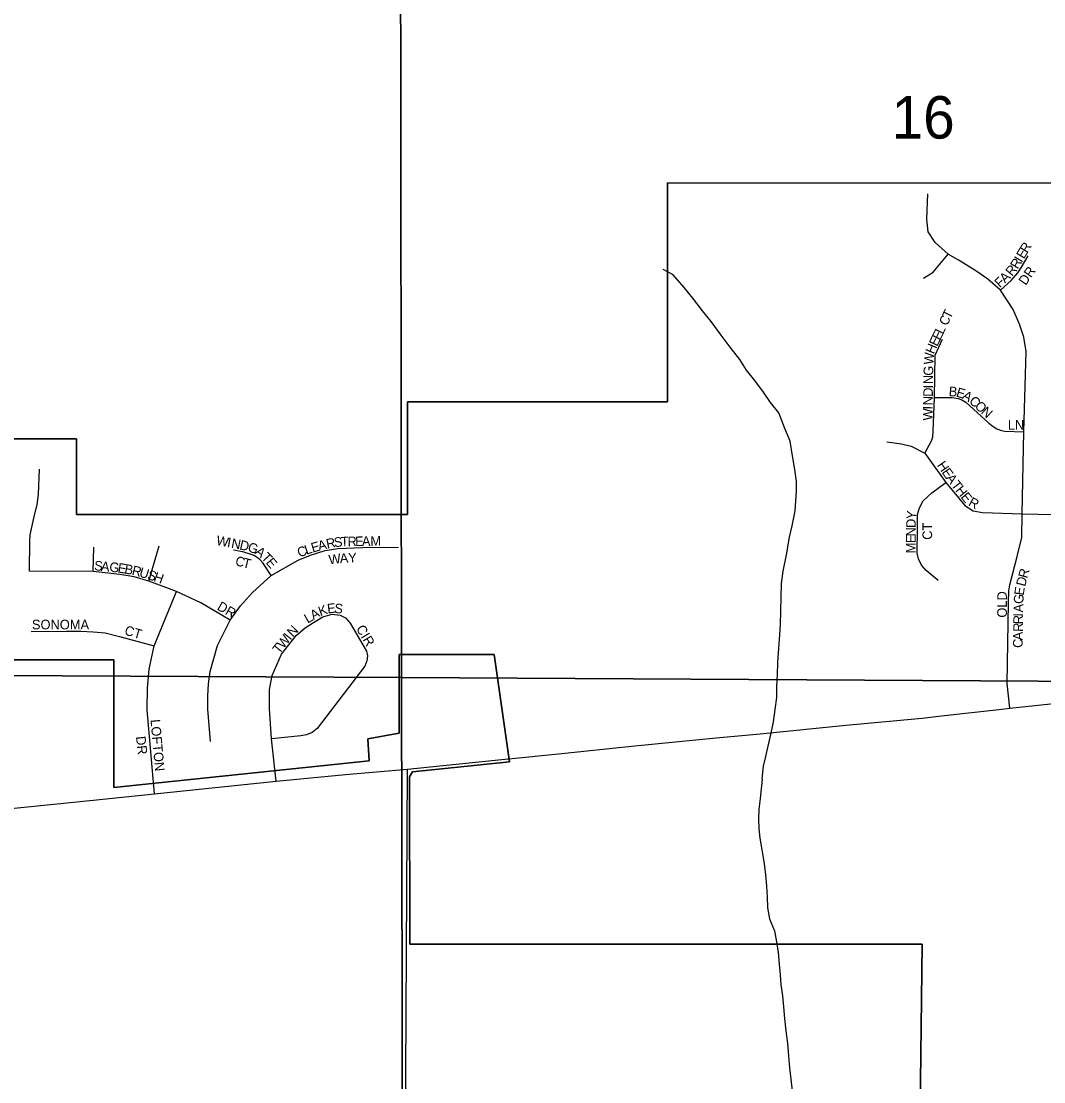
# Model space of a CAD drawing. Extents: x -209 to 4852, y 0 to 905.
# Drawn here: x 318.72 to 338.87, y 290.88 to 311.79 of the extents above; entities that cross this region are included whole.
import ezdxf

# ---------------------------------------------------------------- set-up
doc = ezdxf.new("R2010")
doc.units = 0
for name, color, linetype in [('GM_X_Airport_Location_Class_2', 7, 'Continuous'), ('GM_X_Airport_Location_Class_3', 7, 'Continuous'), ('GM_X_Corporation', 7, 'Continuous'), ('GM_X_County_Road', 7, 'Continuous'), ('GM_X_Minor_River', 7, 'Continuous'), ('GM_X_Township_Road_Text', 7, 'Continuous'), ('GM_X_US_Location', 7, 'Continuous')]:
    doc.layers.add(name, color=color, linetype=linetype)

msp = doc.modelspace()

# ---------------------------------------------------------------- linework, layer by layer
at = {"layer": 'GM_X_Airport_Location_Class_2'}
for points in [[(338.198, 298.245), (338.149, 298.732), (338.171, 300.327), (338.182, 300.556), (338.198, 300.678), (338.345, 301.236), (338.435, 301.611), (338.44, 302.08), (338.479, 303.693), (338.519, 305.277), (338.476, 305.557), (338.391, 305.819), (338.266, 306.107), (338.016, 306.483), (337.768, 306.7), (337.531, 306.864), (337.204, 307.074), (336.986, 307.194), (336.729, 307.425), (336.59, 307.637), (336.563, 307.887), (336.584, 308.388)], [(336.499, 306.72), (336.692, 306.839), (336.986, 307.194)], [(338.016, 306.483), (338.227, 306.679), (338.357, 306.828), (338.432, 306.94), (338.562, 307.162)], [(336.522, 303.27), (336.655, 303.513), (336.68, 303.598), (336.692, 303.708), (336.716, 304.37), (336.728, 305.203), (336.874, 305.52)], [(336.716, 304.37), (337.061, 304.368), (337.182, 304.353), (337.255, 304.323), (337.334, 304.28), (337.787, 303.864), (337.872, 303.797), (337.945, 303.754), (338.036, 303.718), (338.1, 303.706), (338.479, 303.693)], [(335.778, 303.498), (336.068, 303.458), (336.255, 303.409), (336.522, 303.27), (336.939, 302.693), (337.31, 302.238), (337.475, 302.135), (337.662, 302.1), (338.44, 302.08), (339.698, 302.048), (340.939, 302.023), (342.18, 302.003), (343.466, 301.956), (343.759, 301.936), (344.013, 301.908), (344.306, 301.857), (344.686, 301.796), (344.86, 301.78), (345.11, 301.754), (345.459, 301.737), (345.731, 301.731), (346.835, 301.747), (349.793, 301.718)], [(322.832, 299.978), (322.258, 300.323), (321.777, 300.548), (321.233, 300.752), (320.943, 300.833), (320.66, 300.881), (320.135, 300.939), (318.882, 300.946), (318.884, 301.53), (318.891, 301.665), (318.961, 301.991), (319.028, 302.261), (319.059, 302.458), (319.076, 302.959)], [(336.788, 300.764), (336.554, 300.959), (336.461, 301.062), (336.403, 301.188), (336.373, 301.301), (336.383, 301.789), (336.383, 302.062), (336.422, 302.194), (336.495, 302.335), (336.661, 302.491), (336.939, 302.693)], [(320.135, 300.939), (320.149, 301.423)], [(321.233, 300.752), (321.436, 301.444)], [(322.446, 297.589), (322.395, 298.227), (322.395, 298.484), (322.408, 298.729), (322.439, 298.972), (322.585, 299.483), (322.832, 299.978), (323.038, 300.261), (323.276, 300.526), (323.642, 300.864), (324.173, 301.163), (324.419, 301.26), (324.706, 301.352), (324.957, 301.392), (325.441, 301.412), (326.154, 301.417)], [(323.642, 300.864), (323.476, 301.113), (323.418, 301.178), (323.308, 301.257), (323.083, 301.327), (322.901, 301.363)], [(321.345, 296.558), (321.197, 298.211), (321.205, 298.638), (321.24, 299.014), (321.334, 299.476), (321.777, 300.548)], [(323.743, 296.809), (323.649, 297.642), (323.606, 298.233), (323.606, 298.612), (323.664, 298.891), (323.846, 299.31), (324.137, 299.679), (324.31, 299.83), (324.478, 299.938), (324.661, 300.044), (324.846, 300.102), (324.999, 300.082), (325.11, 300.027), (325.201, 299.919), (325.518, 299.371), (325.538, 299.278), (325.528, 299.179), (325.49, 299.073), (324.548, 297.846), (324.452, 297.767), (324.341, 297.72), (324.227, 297.699), (323.649, 297.642)], [(318.911, 299.758), (319.607, 299.766), (319.889, 299.762), (320.133, 299.753), (320.368, 299.728), (320.654, 299.659), (321.334, 299.476)], [(326.197, 274.218), (326.213, 277.166), (326.232, 279), (326.328, 297.045)]]:
    msp.add_lwpolyline(points, dxfattribs=at)
at = {"layer": 'GM_X_Corporation'}
for points in [[(338.042, 298.227), (338.198, 298.245), (339.619, 298.395), (340.863, 298.54), (342.732, 298.721), (343.004, 298.743)], [(336.852, 298.094), (338.042, 298.227)], [(329.306, 297.349), (330.806, 297.501), (332.415, 297.659), (333.281, 297.742), (334.969, 297.913), (336.474, 298.051), (336.852, 298.094)], [(328.313, 297.248), (328.329, 297.25), (329.306, 297.349)], [(326.328, 297.045), (328.313, 297.248)], [(317.99, 296.214), (320.136, 296.435), (321.345, 296.558), (323.743, 296.809), (325.105, 296.941), (326.328, 297.045)]]:
    msp.add_lwpolyline(points, dxfattribs=at)
at = {"layer": 'GM_X_County_Road'}
for points in [[(333.322, 296.847), (333.343, 297.1), (333.394, 297.296), (333.505, 297.788), (333.54, 297.977), (333.577, 298.22), (333.606, 298.455), (333.611, 298.676), (333.624, 298.904), (333.63, 299.147), (333.645, 299.428), (333.667, 299.694), (333.68, 299.899), (333.686, 300.165), (333.7, 300.705), (333.736, 300.948), (333.797, 301.266), (333.859, 301.614), (333.911, 301.841), (333.971, 302.136), (333.984, 302.334), (333.996, 302.524), (333.993, 302.714), (333.961, 302.951), (333.914, 303.218), (333.868, 303.508), (333.768, 303.762), (333.646, 304.069), (333.483, 304.271), (333.344, 304.473), (333.174, 304.705), (333.012, 304.907), (332.88, 305.116), (332.688, 305.364), (332.511, 305.597), (332.312, 305.868), (332.142, 306.078), (331.95, 306.326), (331.78, 306.536), (331.565, 306.785), (331.37, 306.896)], [(333.322, 296.847), (333.296, 296.657), (333.277, 296.467), (333.251, 296.255), (333.248, 296.065), (333.253, 295.875), (333.272, 295.685), (333.355, 295.182), (333.382, 294.961), (333.401, 294.74), (333.42, 294.527), (333.424, 294.307), (333.466, 294.093), (333.561, 293.856), (333.603, 293.643), (333.637, 293.429), (333.656, 293.201), (333.675, 292.988), (333.687, 292.79), (333.722, 292.577), (333.741, 292.356), (333.76, 292.128), (333.786, 291.884), (333.82, 291.633), (333.839, 291.39), (333.858, 291.154), (333.884, 290.933), (333.911, 290.704)]]:
    msp.add_lwpolyline(points, dxfattribs=at)
at = {"layer": 'GM_X_Minor_River'}
for points in [[(306.294, 319.133), (326.186, 319.462), (326.211, 298.849), (306.169, 298.948)], [(326.186, 319.462), (346.887, 319.016), (346.745, 298.733), (326.211, 298.849)], [(306.169, 298.948), (326.211, 298.849), (326.25, 278.99), (306.048, 278.677)], [(326.211, 298.849), (346.745, 298.733), (346.598, 278.641), (326.25, 278.99)]]:
    msp.add_lwpolyline(points, close=True, dxfattribs=at)
at = {"layer": 'GM_X_US_Location'}
for points in [[(368.596, 314.883), (366.959, 314.879), (367, 318.658), (356.964, 318.729), (353.701, 318.797), (353.713, 318.705), (351.247, 318.735), (352.833, 310.021), (341.775, 309.835), (341.796, 308.595), (331.455, 308.599), (331.455, 304.283), (326.327, 304.283), (326.327, 302.065), (319.804, 302.064), (319.804, 303.556), (318.297, 303.556)], [(318.297, 303.556), (319.804, 303.556), (319.804, 302.064), (326.327, 302.065), (326.327, 304.283), (331.455, 304.283), (331.455, 308.599), (341.796, 308.595), (341.775, 309.835), (352.833, 310.021), (351.247, 318.735)], [(318.297, 303.556), (319.804, 303.556), (319.804, 302.064), (326.327, 302.065), (326.327, 304.283), (331.455, 304.283), (331.455, 308.599), (341.796, 308.595), (341.775, 309.835), (352.833, 310.021), (351.247, 318.735)], [(318.297, 299.198), (320.543, 299.198), (320.544, 296.681), (325.573, 297.209), (325.55, 297.644), (326.165, 297.752), (326.165, 299.305), (328.04, 299.304), (328.337, 297.19), (326.428, 296.989), (326.37, 296.894), (326.375, 293.595), (336.474, 293.593), (336.387, 286.536)], [(336.387, 286.536), (336.474, 293.593), (326.375, 293.595), (326.37, 296.894), (326.428, 296.989), (328.337, 297.19), (328.04, 299.304), (326.165, 299.305), (326.165, 297.752), (325.55, 297.644), (325.573, 297.209), (320.544, 296.681), (320.543, 299.198), (318.297, 299.198)], [(336.387, 286.536), (336.474, 293.593), (326.375, 293.595), (326.37, 296.894), (326.428, 296.989), (328.337, 297.19), (328.04, 299.304), (326.165, 299.305), (326.165, 297.752), (325.55, 297.644), (325.573, 297.209), (320.544, 296.681), (320.543, 299.198), (318.297, 299.198)]]:
    msp.add_lwpolyline(points, dxfattribs=at)

# ---------------------------------------------------------------- texts
at = {"layer": 'GM_X_Airport_Location_Class_3'}
for s, height, rotation, p in [('R', 0.189, 59.0113, (338.545, 307.203)), ('I', 0.189, 59.051, (338.434, 307.018)), ('E', 0.189, 59.0316, (338.476, 307.089)), ('R', 0.189, 50.1288, (338.241, 306.748)), ('R', 0.189, 58.6676, (338.355, 306.888)), ('DR', 0.1894, 55.4961, (338.513, 306.568)), ('F', 0.189, 42.8746, (338.005, 306.523)), ('A', 0.189, 44.0117, (338.106, 306.616)), ('T', 0.189, 64.29, (337.028, 305.905)), ('C', 0.189, 64.3065, (336.963, 305.77)), ('E', 0.189, 64.312, (336.826, 305.484)), ('L', 0.189, 64.29, (336.883, 305.604)), ('E', 0.189, 64.2782, (336.768, 305.364)), ('W', 0.189, 85.2699, (336.691, 305.012)), ('H', 0.189, 67.5533, (336.705, 305.213)), ('G', 0.189, 89.1475, (336.688, 304.798)), ('N', 0.189, 89.1694, (336.685, 304.632)), ('D', 0.189, 89.1595, (336.682, 304.382)), ('I', 0.189, 89.1697, (336.684, 304.548)), ('B', 0.189, 355.4057, (336.99, 304.4)), ('E', 0.189, 343.942, (337.13, 304.39)), ('A', 0.189, 329.1787, (337.246, 304.358)), ('N', 0.189, 89.1595, (336.679, 304.215)), ('C', 0.189, 318.8324, (337.382, 304.278)), ('O', 0.189, 318.2467, (337.494, 304.18)), ('N', 0.189, 318.2373, (337.619, 304.069)), ('W', 0.189, 89.1594, (336.675, 303.915)), ('I', 0.189, 89.1498, (336.678, 304.132)), ('LN', 0.1894, 0, (338.161, 303.734)), ('H', 0.189, 304.4477, (336.757, 303.035)), ('E', 0.189, 304.4326, (336.851, 302.897)), ('A', 0.189, 306.4168, (336.931, 302.781)), ('T', 0.189, 308.3958, (337.034, 302.642)), ('H', 0.189, 308.8807, (337.118, 302.536)), ('E', 0.189, 308.8646, (337.222, 302.406)), ('R', 0.189, 331.4003, (337.368, 302.25)), ('Y', 0.189, 84.285, (336.347, 301.96)), ('D', 0.189, 89.5191, (336.346, 301.798)), ('CT', 0.1894, 90, (336.668, 301.565)), ('N', 0.189, 89.5249, (336.344, 301.631)), ('W', 0.189, 349.1583, (322.55, 301.466)), ('I', 0.189, 349.1697, (322.763, 301.426)), ('N', 0.189, 349.1615, (322.845, 301.41)), ('D', 0.189, 346.9022, (323.007, 301.379)), ('G', 0.189, 342.5951, (323.166, 301.342)), ('E', 0.189, 16.8798, (324.461, 301.31)), ('A', 0.189, 14.6301, (324.587, 301.348)), ('R', 0.189, 10.9718, (324.745, 301.39)), ('S', 0.189, 6.2979, (324.888, 301.418)), ('T', 0.189, 2.1858, (325.017, 301.432)), ('R', 0.189, 1.0443, (325.149, 301.437)), ('E', 0.189, 1.0496, (325.299, 301.44)), ('A', 0.189, 1.0628, (325.432, 301.442)), ('M', 0.189, 1.0638, (325.599, 301.445)), ('M', 0.189, 89.5265, (336.342, 301.298)), ('E', 0.189, 89.5355, (336.343, 301.498)), ('A', 0.189, 322.3608, (323.309, 301.301)), ('T', 0.189, 314.3819, (323.436, 301.203)), ('C', 0.189, 20.9085, (324.198, 301.215)), ('L', 0.189, 18.8582, (324.336, 301.268)), ('W', 0.189, 7.1646, (324.787, 301.078)), ('A', 0.189, 3.8941, (324.999, 301.104)), ('Y', 0.189, 2.5361, (325.164, 301.116)), ('S', 0.189, 354.4444, (320.147, 300.967)), ('A', 0.189, 354.4395, (320.28, 300.954)), ('G', 0.189, 354.3307, (320.446, 300.938)), ('E', 0.189, 351.6651, (320.609, 300.922)), ('B', 0.189, 349.819, (320.74, 300.903)), ('R', 0.189, 346.594, (320.885, 300.877)), ('C', 0.189, 345.2923, (322.92, 301.067)), ('T', 0.189, 345.9149, (323.067, 301.029)), ('E', 0.189, 310.4946, (323.527, 301.111)), ('U', 0.189, 343.6943, (321.028, 300.843)), ('S', 0.189, 342.1179, (321.187, 300.796)), ('H', 0.189, 340.6388, (321.312, 300.756)), ('R', 0.189, 75.069, (338.544, 300.795)), ('E', 0.189, 82.1072, (338.473, 300.459)), ('D', 0.189, 75.069, (338.501, 300.634)), ('OLD', 0.1894, 90, (338.142, 300.031)), ('G', 0.189, 86.7993, (338.464, 300.297)), ('DR', 0.1894, 330.6332, (322.561, 300.196)), ('K', 0.189, 19.9626, (324.612, 300.057)), ('E', 0.189, 6.9827, (324.757, 300.111)), ('S', 0.189, 353.0444, (324.878, 300.127)), ('A', 0.189, 89.1454, (338.461, 300.132)), ('L', 0.189, 29.6331, (324.359, 299.912)), ('A', 0.189, 29.6515, (324.475, 299.978)), ('R', 0.189, 89.1454, (338.458, 299.899)), ('I', 0.189, 89.1454, (338.46, 300.049)), ('SONOMA', 0.1894, 0, (318.927, 299.8)), ('CT', 0.1894, 343.6209, (320.737, 299.699)), ('N', 0.189, 45.9894, (324.068, 299.637)), ('CIR', 0.1894, 300.9573, (325.308, 299.816)), ('R', 0.189, 89.1454, (338.456, 299.749)), ('W', 0.189, 51.1526, (323.883, 299.407)), ('I', 0.189, 51.1012, (324.019, 299.576)), ('C', 0.189, 89.1454, (338.451, 299.433)), ('A', 0.189, 89.1454, (338.453, 299.583)), ('T', 0.189, 51.1354, (323.799, 299.303)), ('LOFTON', 0.1894, 275.1916, (321.263, 298.018)), ('DR', 0.1894, 276.0054, (320.976, 297.685))]:
    msp.add_text(s, height=height, rotation=rotation, dxfattribs=at).set_placement(p)
at = {"layer": 'GM_X_Township_Road_Text'}
msp.add_text('16', height=0.8371, rotation=0, dxfattribs=at).set_placement((335.869, 309.474))

doc.saveas('drawing.dxf')
